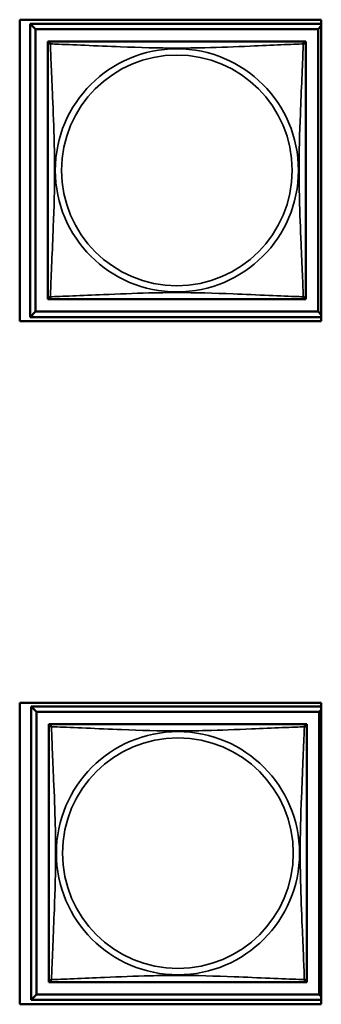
# Model space of a CAD drawing. Header units: inches. Extents: x 1.9 to 64.4, y 1.6 to 69.2.
# Tile 303 of 328: x 51.098 to 51.651, y 56.649 to 58.452. Entities that reach past the tile are written whole.
import ezdxf

# ---------------------------------------------------------------- set-up
doc = ezdxf.new("R2010")
doc.units = ezdxf.units.IN
doc.header["$MEASUREMENT"] = 0
doc.layers.add('Visible (ANSI)', color=7, linetype='Continuous', lineweight=50)
doc.layers.add('Visible Narrow (ANSI)', color=7, linetype='Continuous', lineweight=35)

msp = doc.modelspace()

# ---------------------------------------------------------------- linework, layer by layer
at = {"layer": 'Visible (ANSI)'}
for p, q in [((51.0981, 57.9), (51.0981, 58.4524)), ((51.0981, 58.4524), (51.6506, 58.4524)), ((51.6506, 58.4524), (51.6506, 57.9)), ((51.1173, 58.4451), (51.6506, 58.4451)), ((51.1271, 58.4353), (51.1173, 58.4451)), ((51.1173, 57.9077), (51.1173, 58.4451)), ((51.1271, 58.4353), (51.6448, 58.4353)), ((51.1271, 57.9175), (51.1271, 58.4353)), ((51.6506, 58.441), (51.6448, 58.4353)), ((51.6448, 58.4353), (51.6448, 57.9175)), ((51.1497, 58.4068), (51.1497, 58.4126)), ((51.1497, 58.4126), (51.1555, 58.4126)), ((51.6164, 58.4126), (51.6222, 58.4126)), ((51.6222, 58.4126), (51.6222, 58.4067)), ((51.1497, 57.9402), (51.1497, 57.946)), ((51.6222, 57.9461), (51.6222, 57.9402)), ((51.1556, 57.9402), (51.1497, 57.9402)), ((51.6222, 57.9402), (51.6163, 57.9402)), ((51.1271, 57.9175), (51.1173, 57.9077)), ((51.6506, 57.9077), (51.1173, 57.9077)), ((51.6448, 57.9175), (51.1271, 57.9175)), ((51.6448, 57.9175), (51.6506, 57.9118)), ((51.6506, 57.9), (51.0981, 57.9)), ((51.0981, 56.6485), (51.0981, 57.201)), ((51.0981, 57.201), (51.6506, 57.201)), ((51.1193, 57.1941), (51.6506, 57.1941)), ((51.1291, 57.1843), (51.1193, 57.1941)), ((51.1193, 56.6567), (51.1193, 57.1941)), ((51.1291, 57.1843), (51.6468, 57.1843)), ((51.1291, 56.6665), (51.1291, 57.1843)), ((51.6506, 57.188), (51.6468, 57.1843)), ((51.6468, 57.1843), (51.6468, 56.6665)), ((51.6506, 57.201), (51.6506, 56.6485)), ((51.1517, 57.1558), (51.1517, 57.1616)), ((51.1517, 57.1616), (51.1575, 57.1616)), ((51.6184, 57.1616), (51.6242, 57.1616)), ((51.6242, 57.1616), (51.6242, 57.1557)), ((51.1517, 56.6892), (51.1517, 56.695)), ((51.1576, 56.6892), (51.1517, 56.6892)), ((51.6242, 56.6892), (51.6183, 56.6892)), ((51.6242, 56.6951), (51.6242, 56.6892)), ((51.1291, 56.6665), (51.1193, 56.6567)), ((51.6468, 56.6665), (51.1291, 56.6665)), ((51.6468, 56.6665), (51.6506, 56.6628)), ((51.6506, 56.6485), (51.0981, 56.6485)), ((51.6506, 56.6567), (51.1193, 56.6567))]:
    msp.add_line(p, q, dxfattribs=at)
for centre, start, end in [((51.1556, 58.4067), 90, 180), ((51.6163, 58.4067), 0, 90), ((51.1556, 57.9461), 180, 270), ((51.6163, 57.9461), 270, 360), ((51.1576, 57.1557), 90, 180), ((51.6183, 57.1557), 0, 90), ((51.1576, 56.6951), 180, 270), ((51.6183, 56.6951), 270, 360)]:
    msp.add_arc(centre, 0.00591, start, end, dxfattribs=at)
for points in [[(51.6163, 58.4126), (51.6157, 58.4126), (51.613, 58.4126), (51.6086, 58.4126), (51.6004, 58.4126), (51.5865, 58.4126), (51.5704, 58.4126), (51.5543, 58.4126), (51.5361, 58.4126), (51.5174, 58.4126), (51.4911, 58.4126), (51.4638, 58.4126), (51.4367, 58.4126), (51.4198, 58.4126), (51.4029, 58.4126), (51.386, 58.4126), (51.3521, 58.4126), (51.3183, 58.4126), (51.2845, 58.4126), (51.2425, 58.4126), (51.1986, 58.4126), (51.1731, 58.4126), (51.163, 58.4126), (51.1566, 58.4126), (51.1556, 58.4126)], [(51.1497, 58.4067), (51.1497, 58.4061), (51.1497, 58.4034), (51.1497, 58.399), (51.1497, 58.3909), (51.1497, 58.377), (51.1497, 58.3608), (51.1497, 58.3447), (51.1497, 58.3265), (51.1497, 58.3079), (51.1497, 58.2815), (51.1497, 58.2542), (51.1497, 58.2272), (51.1497, 58.2102), (51.1497, 58.1933), (51.1497, 58.1764), (51.1497, 58.1426), (51.1497, 58.1087), (51.1497, 58.075), (51.1497, 58.033), (51.1497, 57.9891), (51.1497, 57.9635), (51.1497, 57.9534), (51.1497, 57.947), (51.1497, 57.9461)], [(51.6222, 57.9461), (51.6222, 57.9467), (51.6222, 57.9494), (51.6222, 57.9538), (51.6222, 57.9619), (51.6222, 57.9758), (51.6222, 57.992), (51.6222, 58.0081), (51.6222, 58.0263), (51.6222, 58.0449), (51.6222, 58.0713), (51.6222, 58.0986), (51.6222, 58.1256), (51.6222, 58.1426), (51.6222, 58.1595), (51.6222, 58.1764), (51.6222, 58.2102), (51.6222, 58.2441), (51.6222, 58.2778), (51.6222, 58.3198), (51.6222, 58.3637), (51.6222, 58.3893), (51.6222, 58.3994), (51.6222, 58.4058), (51.6222, 58.4067)], [(51.1556, 57.9402), (51.1562, 57.9402), (51.1589, 57.9402), (51.1633, 57.9402), (51.1715, 57.9402), (51.1854, 57.9402), (51.2015, 57.9402), (51.2176, 57.9402), (51.2359, 57.9402), (51.2545, 57.9402), (51.2808, 57.9402), (51.3081, 57.9402), (51.3352, 57.9402), (51.3521, 57.9402), (51.369, 57.9402), (51.386, 57.9402), (51.4198, 57.9402), (51.4537, 57.9402), (51.4874, 57.9402), (51.5294, 57.9402), (51.5733, 57.9402), (51.5988, 57.9402), (51.6089, 57.9402), (51.6153, 57.9402), (51.6163, 57.9402)], [(51.1517, 57.1557), (51.1517, 57.1551), (51.1517, 57.1524), (51.1517, 57.148), (51.1517, 57.1399), (51.1517, 57.126), (51.1517, 57.1098), (51.1517, 57.0937), (51.1517, 57.0755), (51.1517, 57.0569), (51.1517, 57.0305), (51.1517, 57.0032), (51.1517, 56.9762), (51.1517, 56.9592), (51.1517, 56.9423), (51.1517, 56.9254), (51.1517, 56.8916), (51.1517, 56.8577), (51.1517, 56.824), (51.1517, 56.782), (51.1517, 56.7381), (51.1517, 56.7125), (51.1517, 56.7024), (51.1517, 56.696), (51.1517, 56.6951)], [(51.6183, 57.1616), (51.6177, 57.1616), (51.615, 57.1616), (51.6106, 57.1616), (51.6024, 57.1616), (51.5885, 57.1616), (51.5724, 57.1616), (51.5563, 57.1616), (51.5381, 57.1616), (51.5194, 57.1616), (51.4931, 57.1616), (51.4658, 57.1616), (51.4387, 57.1616), (51.4218, 57.1616), (51.4049, 57.1616), (51.388, 57.1616), (51.3541, 57.1616), (51.3203, 57.1616), (51.2865, 57.1616), (51.2445, 57.1616), (51.2006, 57.1616), (51.1751, 57.1616), (51.165, 57.1616), (51.1586, 57.1616), (51.1576, 57.1616)], [(51.6242, 56.6951), (51.6242, 56.6957), (51.6242, 56.6984), (51.6242, 56.7028), (51.6242, 56.7109), (51.6242, 56.7248), (51.6242, 56.741), (51.6242, 56.7571), (51.6242, 56.7753), (51.6242, 56.7939), (51.6242, 56.8203), (51.6242, 56.8476), (51.6242, 56.8746), (51.6242, 56.8916), (51.6242, 56.9085), (51.6242, 56.9254), (51.6242, 56.9592), (51.6242, 56.9931), (51.6242, 57.0268), (51.6242, 57.0688), (51.6242, 57.1127), (51.6242, 57.1383), (51.6242, 57.1484), (51.6242, 57.1548), (51.6242, 57.1557)], [(51.1576, 56.6892), (51.1582, 56.6892), (51.1609, 56.6892), (51.1653, 56.6892), (51.1735, 56.6892), (51.1874, 56.6892), (51.2035, 56.6892), (51.2196, 56.6892), (51.2379, 56.6892), (51.2565, 56.6892), (51.2828, 56.6892), (51.3101, 56.6892), (51.3372, 56.6892), (51.3541, 56.6892), (51.371, 56.6892), (51.388, 56.6892), (51.4218, 56.6892), (51.4557, 56.6892), (51.4894, 56.6892), (51.5314, 56.6892), (51.5753, 56.6892), (51.6008, 56.6892), (51.6109, 56.6892), (51.6173, 56.6892), (51.6183, 56.6892)]]:
    msp.add_open_spline(points, degree=3, knots=[0.325731, 0.325731, 0.325731, 0.325731, 0.404774, 0.404774, 0.404774, 0.550532, 0.550532, 0.550532, 0.69629, 0.69629, 0.69629, 0.902598, 0.902598, 0.902598, 1.03154, 1.03154, 1.03154, 1.289425, 1.289425, 1.289425, 1.610774, 1.610774, 1.610774, 1.73735, 1.73735, 1.73735, 1.73735], dxfattribs=at)
at = {"layer": 'Visible Narrow (ANSI)'}
for centre, radius in [((51.386, 58.1764), 0.2227), ((51.386, 58.1764), 0.2113), ((51.388, 56.9254), 0.2227), ((51.388, 56.9254), 0.2113)]:
    msp.add_circle(centre, radius, dxfattribs=at)
for points, knots in [([(51.1543, 58.4081), (51.1541, 58.4088), (51.154, 58.4095), (51.1539, 58.4106), (51.1539, 58.4111), (51.1541, 58.4117), (51.1542, 58.4119), (51.1544, 58.4121), (51.1544, 58.4122), (51.1546, 58.4123), (51.1547, 58.4124), (51.1549, 58.4125), (51.1551, 58.4126), (51.1554, 58.4126), (51.1556, 58.4126), (51.1556, 58.4126)], [-0.00026741, -0.00026741, -0.00026741, -0.00026741, 0.01456352, 0.01456352, 0.03151317, 0.03151317, 0.04210669, 0.04210669, 0.04740346, 0.04740346, 0.05587828, 0.05587828, 0.06943799, 0.06943799, 0.0844808, 0.0844808, 0.0844808, 0.0844808]), ([(51.6163, 58.4126), (51.6164, 58.4126), (51.6165, 58.4126), (51.6168, 58.4126), (51.617, 58.4125), (51.6172, 58.4124), (51.6173, 58.4123), (51.6175, 58.4122), (51.6175, 58.4121), (51.6177, 58.4119), (51.6178, 58.4117), (51.618, 58.4111), (51.618, 58.4106), (51.6179, 58.4095), (51.6178, 58.4088), (51.6176, 58.4081)], [-0.0844808, -0.0844808, -0.0844808, -0.0844808, -0.06943799, -0.06943799, -0.05587828, -0.05587828, -0.04740346, -0.04740346, -0.04210669, -0.04210669, -0.03151317, -0.03151317, -0.01456352, -0.01456352, 0.00026741, 0.00026741, 0.00026741, 0.00026741]), ([(51.1497, 58.4067), (51.1497, 58.4068), (51.1497, 58.4069), (51.1498, 58.4072), (51.1498, 58.4074), (51.15, 58.4077), (51.15, 58.4078), (51.1502, 58.4079), (51.1503, 58.408), (51.1505, 58.4081), (51.1507, 58.4082), (51.1513, 58.4084), (51.1517, 58.4085), (51.1529, 58.4084), (51.1535, 58.4083), (51.1543, 58.4081)], [-0.0844808, -0.0844808, -0.0844808, -0.0844808, -0.06943799, -0.06943799, -0.05587828, -0.05587828, -0.04740346, -0.04740346, -0.04210669, -0.04210669, -0.03151317, -0.03151317, -0.01456352, -0.01456352, 0.00026741, 0.00026741, 0.00026741, 0.00026741]), ([(51.1543, 57.9447), (51.1544, 57.9476), (51.1545, 57.951), (51.1547, 57.955), (51.1558, 57.9827), (51.1579, 58.0297), (51.1596, 58.0732), (51.161, 58.1081), (51.162, 58.1423), (51.162, 58.1764), (51.162, 58.1934), (51.1617, 58.2105), (51.1613, 58.2277), (51.1606, 58.2551), (51.1595, 58.2833), (51.1583, 58.311), (51.1575, 58.3305), (51.1566, 58.3498), (51.1559, 58.3671), (51.1552, 58.3843), (51.1546, 58.3993), (51.1543, 58.4081)], [-1.657319, -1.657319, -1.657319, -1.657319, -1.610774, -1.610774, -1.610774, -1.289425, -1.289425, -1.289425, -1.03154, -1.03154, -1.03154, -0.902598, -0.902598, -0.902598, -0.69629, -0.69629, -0.69629, -0.550532, -0.550532, -0.550532, -0.405761, -0.405761, -0.405761, -0.405761]), ([(51.1543, 58.4081), (51.1571, 58.408), (51.1606, 58.4078), (51.1646, 58.4077), (51.1922, 58.4066), (51.2392, 58.4045), (51.2828, 58.4028), (51.3177, 58.4014), (51.3519, 58.4004), (51.386, 58.4004), (51.403, 58.4004), (51.42, 58.4006), (51.4372, 58.401), (51.4647, 58.4017), (51.4928, 58.4029), (51.5205, 58.404), (51.5401, 58.4049), (51.5594, 58.4057), (51.5767, 58.4064), (51.5939, 58.4071), (51.6088, 58.4077), (51.6176, 58.4081)], [-1.657319, -1.657319, -1.657319, -1.657319, -1.610774, -1.610774, -1.610774, -1.289425, -1.289425, -1.289425, -1.03154, -1.03154, -1.03154, -0.902598, -0.902598, -0.902598, -0.69629, -0.69629, -0.69629, -0.550532, -0.550532, -0.550532, -0.405761, -0.405761, -0.405761, -0.405761]), ([(51.6176, 58.4081), (51.6175, 58.4052), (51.6174, 58.4018), (51.6172, 58.3978), (51.6161, 58.3701), (51.614, 58.3231), (51.6123, 58.2796), (51.6109, 58.2447), (51.6099, 58.2105), (51.6099, 58.1764), (51.6099, 58.1594), (51.6102, 58.1423), (51.6106, 58.1251), (51.6113, 58.0976), (51.6124, 58.0695), (51.6136, 58.0418), (51.6144, 58.0223), (51.6153, 58.0029), (51.616, 57.9857), (51.6167, 57.9685), (51.6173, 57.9535), (51.6176, 57.9447)], [-1.657319, -1.657319, -1.657319, -1.657319, -1.610774, -1.610774, -1.610774, -1.289425, -1.289425, -1.289425, -1.03154, -1.03154, -1.03154, -0.902598, -0.902598, -0.902598, -0.69629, -0.69629, -0.69629, -0.550532, -0.550532, -0.550532, -0.405761, -0.405761, -0.405761, -0.405761]), ([(51.6176, 58.4081), (51.6184, 58.4083), (51.619, 58.4084), (51.6202, 58.4085), (51.6207, 58.4084), (51.6212, 58.4082), (51.6214, 58.4081), (51.6216, 58.408), (51.6217, 58.4079), (51.6219, 58.4078), (51.6219, 58.4077), (51.6221, 58.4074), (51.6221, 58.4072), (51.6222, 58.4069), (51.6222, 58.4068), (51.6222, 58.4067)], [-0.00026741, -0.00026741, -0.00026741, -0.00026741, 0.01456352, 0.01456352, 0.03151317, 0.03151317, 0.04210669, 0.04210669, 0.04740346, 0.04740346, 0.05587828, 0.05587828, 0.06943799, 0.06943799, 0.0844808, 0.0844808, 0.0844808, 0.0844808]), ([(51.1543, 57.9447), (51.1535, 57.9445), (51.1529, 57.9444), (51.1517, 57.9443), (51.1513, 57.9444), (51.1507, 57.9446), (51.1505, 57.9447), (51.1503, 57.9448), (51.1502, 57.9449), (51.15, 57.945), (51.15, 57.9451), (51.1498, 57.9454), (51.1498, 57.9456), (51.1497, 57.9459), (51.1497, 57.946), (51.1497, 57.9461)], [-0.00026741, -0.00026741, -0.00026741, -0.00026741, 0.01456352, 0.01456352, 0.03151317, 0.03151317, 0.04210669, 0.04210669, 0.04740346, 0.04740346, 0.05587828, 0.05587828, 0.06943799, 0.06943799, 0.0844808, 0.0844808, 0.0844808, 0.0844808]), ([(51.1556, 57.9402), (51.1556, 57.9402), (51.1554, 57.9402), (51.1551, 57.9402), (51.1549, 57.9403), (51.1547, 57.9404), (51.1546, 57.9405), (51.1544, 57.9406), (51.1544, 57.9407), (51.1542, 57.9409), (51.1541, 57.9411), (51.1539, 57.9417), (51.1539, 57.9422), (51.154, 57.9433), (51.1541, 57.944), (51.1543, 57.9447)], [-0.0844808, -0.0844808, -0.0844808, -0.0844808, -0.06943799, -0.06943799, -0.05587828, -0.05587828, -0.04740346, -0.04740346, -0.04210669, -0.04210669, -0.03151317, -0.03151317, -0.01456352, -0.01456352, 0.00026741, 0.00026741, 0.00026741, 0.00026741]), ([(51.6176, 57.9447), (51.6148, 57.9448), (51.6113, 57.945), (51.6073, 57.9451), (51.5797, 57.9462), (51.5327, 57.9483), (51.4891, 57.95), (51.4542, 57.9514), (51.42, 57.9524), (51.386, 57.9524), (51.3689, 57.9524), (51.3519, 57.9522), (51.3347, 57.9518), (51.3072, 57.9511), (51.2791, 57.9499), (51.2514, 57.9488), (51.2319, 57.9479), (51.2125, 57.9471), (51.1952, 57.9464), (51.178, 57.9456), (51.1631, 57.9451), (51.1543, 57.9447)], [-1.657319, -1.657319, -1.657319, -1.657319, -1.610774, -1.610774, -1.610774, -1.289425, -1.289425, -1.289425, -1.03154, -1.03154, -1.03154, -0.902598, -0.902598, -0.902598, -0.69629, -0.69629, -0.69629, -0.550532, -0.550532, -0.550532, -0.405761, -0.405761, -0.405761, -0.405761]), ([(51.6176, 57.9447), (51.6178, 57.944), (51.6179, 57.9433), (51.618, 57.9422), (51.618, 57.9417), (51.6178, 57.9411), (51.6177, 57.9409), (51.6175, 57.9407), (51.6175, 57.9406), (51.6173, 57.9405), (51.6172, 57.9404), (51.617, 57.9403), (51.6168, 57.9402), (51.6165, 57.9402), (51.6164, 57.9402), (51.6163, 57.9402)], [-0.00026741, -0.00026741, -0.00026741, -0.00026741, 0.01456352, 0.01456352, 0.03151317, 0.03151317, 0.04210669, 0.04210669, 0.04740346, 0.04740346, 0.05587828, 0.05587828, 0.06943799, 0.06943799, 0.0844808, 0.0844808, 0.0844808, 0.0844808]), ([(51.6222, 57.9461), (51.6222, 57.946), (51.6222, 57.9459), (51.6221, 57.9456), (51.6221, 57.9454), (51.6219, 57.9451), (51.6219, 57.945), (51.6217, 57.9449), (51.6216, 57.9448), (51.6214, 57.9447), (51.6212, 57.9446), (51.6207, 57.9444), (51.6202, 57.9443), (51.619, 57.9444), (51.6184, 57.9445), (51.6176, 57.9447)], [-0.0844808, -0.0844808, -0.0844808, -0.0844808, -0.06943799, -0.06943799, -0.05587828, -0.05587828, -0.04740346, -0.04740346, -0.04210669, -0.04210669, -0.03151317, -0.03151317, -0.01456352, -0.01456352, 0.00026741, 0.00026741, 0.00026741, 0.00026741]), ([(51.1517, 57.1557), (51.1517, 57.1558), (51.1517, 57.1559), (51.1518, 57.1562), (51.1518, 57.1564), (51.152, 57.1567), (51.152, 57.1568), (51.1522, 57.1569), (51.1523, 57.157), (51.1525, 57.1571), (51.1527, 57.1572), (51.1533, 57.1574), (51.1537, 57.1575), (51.1549, 57.1574), (51.1555, 57.1573), (51.1563, 57.1571)], [-0.0844808, -0.0844808, -0.0844808, -0.0844808, -0.06943799, -0.06943799, -0.05587828, -0.05587828, -0.04740346, -0.04740346, -0.04210669, -0.04210669, -0.03151317, -0.03151317, -0.01456352, -0.01456352, 0.00026741, 0.00026741, 0.00026741, 0.00026741]), ([(51.1563, 57.1571), (51.1561, 57.1578), (51.156, 57.1585), (51.1559, 57.1596), (51.1559, 57.1601), (51.1561, 57.1607), (51.1562, 57.1609), (51.1564, 57.1611), (51.1564, 57.1612), (51.1566, 57.1613), (51.1567, 57.1614), (51.1569, 57.1615), (51.1571, 57.1616), (51.1574, 57.1616), (51.1576, 57.1616), (51.1576, 57.1616)], [-0.00026741, -0.00026741, -0.00026741, -0.00026741, 0.01456352, 0.01456352, 0.03151317, 0.03151317, 0.04210669, 0.04210669, 0.04740346, 0.04740346, 0.05587828, 0.05587828, 0.06943799, 0.06943799, 0.0844808, 0.0844808, 0.0844808, 0.0844808]), ([(51.1563, 56.6937), (51.1564, 56.6966), (51.1565, 56.7), (51.1567, 56.704), (51.1578, 56.7317), (51.1599, 56.7787), (51.1616, 56.8222), (51.163, 56.8571), (51.164, 56.8913), (51.164, 56.9254), (51.164, 56.9424), (51.1637, 56.9595), (51.1633, 56.9767), (51.1626, 57.0041), (51.1615, 57.0323), (51.1603, 57.06), (51.1595, 57.0795), (51.1586, 57.0988), (51.1579, 57.1161), (51.1572, 57.1333), (51.1566, 57.1483), (51.1563, 57.1571)], [-1.657319, -1.657319, -1.657319, -1.657319, -1.610774, -1.610774, -1.610774, -1.289425, -1.289425, -1.289425, -1.03154, -1.03154, -1.03154, -0.902598, -0.902598, -0.902598, -0.69629, -0.69629, -0.69629, -0.550532, -0.550532, -0.550532, -0.405761, -0.405761, -0.405761, -0.405761]), ([(51.1563, 57.1571), (51.1591, 57.157), (51.1626, 57.1568), (51.1666, 57.1567), (51.1942, 57.1556), (51.2412, 57.1535), (51.2848, 57.1518), (51.3197, 57.1504), (51.3539, 57.1494), (51.388, 57.1494), (51.405, 57.1494), (51.422, 57.1496), (51.4392, 57.15), (51.4667, 57.1507), (51.4948, 57.1519), (51.5225, 57.153), (51.5421, 57.1539), (51.5614, 57.1547), (51.5787, 57.1554), (51.5959, 57.1561), (51.6108, 57.1567), (51.6196, 57.1571)], [-1.657319, -1.657319, -1.657319, -1.657319, -1.610774, -1.610774, -1.610774, -1.289425, -1.289425, -1.289425, -1.03154, -1.03154, -1.03154, -0.902598, -0.902598, -0.902598, -0.69629, -0.69629, -0.69629, -0.550532, -0.550532, -0.550532, -0.405761, -0.405761, -0.405761, -0.405761]), ([(51.6196, 57.1571), (51.6195, 57.1542), (51.6194, 57.1508), (51.6192, 57.1468), (51.6181, 57.1191), (51.616, 57.0721), (51.6143, 57.0286), (51.6129, 56.9937), (51.6119, 56.9595), (51.6119, 56.9254), (51.6119, 56.9084), (51.6122, 56.8913), (51.6126, 56.8741), (51.6133, 56.8466), (51.6144, 56.8185), (51.6156, 56.7908), (51.6164, 56.7713), (51.6173, 56.7519), (51.618, 56.7347), (51.6187, 56.7175), (51.6193, 56.7025), (51.6196, 56.6937)], [-1.657319, -1.657319, -1.657319, -1.657319, -1.610774, -1.610774, -1.610774, -1.289425, -1.289425, -1.289425, -1.03154, -1.03154, -1.03154, -0.902598, -0.902598, -0.902598, -0.69629, -0.69629, -0.69629, -0.550532, -0.550532, -0.550532, -0.405761, -0.405761, -0.405761, -0.405761]), ([(51.6183, 57.1616), (51.6184, 57.1616), (51.6185, 57.1616), (51.6188, 57.1616), (51.619, 57.1615), (51.6192, 57.1614), (51.6193, 57.1613), (51.6195, 57.1612), (51.6195, 57.1611), (51.6197, 57.1609), (51.6198, 57.1607), (51.62, 57.1601), (51.62, 57.1596), (51.6199, 57.1585), (51.6198, 57.1578), (51.6196, 57.1571)], [-0.0844808, -0.0844808, -0.0844808, -0.0844808, -0.06943799, -0.06943799, -0.05587828, -0.05587828, -0.04740346, -0.04740346, -0.04210669, -0.04210669, -0.03151317, -0.03151317, -0.01456352, -0.01456352, 0.00026741, 0.00026741, 0.00026741, 0.00026741]), ([(51.6196, 57.1571), (51.6204, 57.1573), (51.621, 57.1574), (51.6222, 57.1575), (51.6227, 57.1574), (51.6232, 57.1572), (51.6234, 57.1571), (51.6236, 57.157), (51.6237, 57.1569), (51.6239, 57.1568), (51.6239, 57.1567), (51.6241, 57.1564), (51.6241, 57.1562), (51.6242, 57.1559), (51.6242, 57.1558), (51.6242, 57.1557)], [-0.00026741, -0.00026741, -0.00026741, -0.00026741, 0.01456352, 0.01456352, 0.03151317, 0.03151317, 0.04210669, 0.04210669, 0.04740346, 0.04740346, 0.05587828, 0.05587828, 0.06943799, 0.06943799, 0.0844808, 0.0844808, 0.0844808, 0.0844808]), ([(51.6196, 56.6937), (51.6168, 56.6938), (51.6133, 56.694), (51.6093, 56.6941), (51.5817, 56.6952), (51.5347, 56.6973), (51.4911, 56.699), (51.4562, 56.7004), (51.422, 56.7014), (51.388, 56.7014), (51.3709, 56.7014), (51.3539, 56.7012), (51.3367, 56.7008), (51.3092, 56.7001), (51.2811, 56.6989), (51.2534, 56.6978), (51.2339, 56.6969), (51.2145, 56.6961), (51.1972, 56.6954), (51.18, 56.6946), (51.1651, 56.6941), (51.1563, 56.6937)], [-1.657319, -1.657319, -1.657319, -1.657319, -1.610774, -1.610774, -1.610774, -1.289425, -1.289425, -1.289425, -1.03154, -1.03154, -1.03154, -0.902598, -0.902598, -0.902598, -0.69629, -0.69629, -0.69629, -0.550532, -0.550532, -0.550532, -0.405761, -0.405761, -0.405761, -0.405761]), ([(51.1563, 56.6937), (51.1555, 56.6935), (51.1549, 56.6934), (51.1537, 56.6933), (51.1533, 56.6934), (51.1527, 56.6936), (51.1525, 56.6937), (51.1523, 56.6938), (51.1522, 56.6939), (51.152, 56.694), (51.152, 56.6941), (51.1518, 56.6944), (51.1518, 56.6946), (51.1517, 56.6949), (51.1517, 56.695), (51.1517, 56.6951)], [-0.00026741, -0.00026741, -0.00026741, -0.00026741, 0.01456352, 0.01456352, 0.03151317, 0.03151317, 0.04210669, 0.04210669, 0.04740346, 0.04740346, 0.05587828, 0.05587828, 0.06943799, 0.06943799, 0.0844808, 0.0844808, 0.0844808, 0.0844808]), ([(51.1576, 56.6892), (51.1576, 56.6892), (51.1574, 56.6892), (51.1571, 56.6892), (51.1569, 56.6893), (51.1567, 56.6894), (51.1566, 56.6895), (51.1564, 56.6896), (51.1564, 56.6897), (51.1562, 56.6899), (51.1561, 56.6901), (51.1559, 56.6907), (51.1559, 56.6912), (51.156, 56.6923), (51.1561, 56.693), (51.1563, 56.6937)], [-0.0844808, -0.0844808, -0.0844808, -0.0844808, -0.06943799, -0.06943799, -0.05587828, -0.05587828, -0.04740346, -0.04740346, -0.04210669, -0.04210669, -0.03151317, -0.03151317, -0.01456352, -0.01456352, 0.00026741, 0.00026741, 0.00026741, 0.00026741]), ([(51.6196, 56.6937), (51.6198, 56.693), (51.6199, 56.6923), (51.62, 56.6912), (51.62, 56.6907), (51.6198, 56.6901), (51.6197, 56.6899), (51.6195, 56.6897), (51.6195, 56.6896), (51.6193, 56.6895), (51.6192, 56.6894), (51.619, 56.6893), (51.6188, 56.6892), (51.6185, 56.6892), (51.6184, 56.6892), (51.6183, 56.6892)], [-0.00026741, -0.00026741, -0.00026741, -0.00026741, 0.01456352, 0.01456352, 0.03151317, 0.03151317, 0.04210669, 0.04210669, 0.04740346, 0.04740346, 0.05587828, 0.05587828, 0.06943799, 0.06943799, 0.0844808, 0.0844808, 0.0844808, 0.0844808]), ([(51.6242, 56.6951), (51.6242, 56.695), (51.6242, 56.6949), (51.6241, 56.6946), (51.6241, 56.6944), (51.6239, 56.6941), (51.6239, 56.694), (51.6237, 56.6939), (51.6236, 56.6938), (51.6234, 56.6937), (51.6232, 56.6936), (51.6227, 56.6934), (51.6222, 56.6933), (51.621, 56.6934), (51.6204, 56.6935), (51.6196, 56.6937)], [-0.0844808, -0.0844808, -0.0844808, -0.0844808, -0.06943799, -0.06943799, -0.05587828, -0.05587828, -0.04740346, -0.04740346, -0.04210669, -0.04210669, -0.03151317, -0.03151317, -0.01456352, -0.01456352, 0.00026741, 0.00026741, 0.00026741, 0.00026741])]:
    msp.add_open_spline(points, degree=3, knots=knots, dxfattribs=at)

doc.saveas('drawing.dxf')
